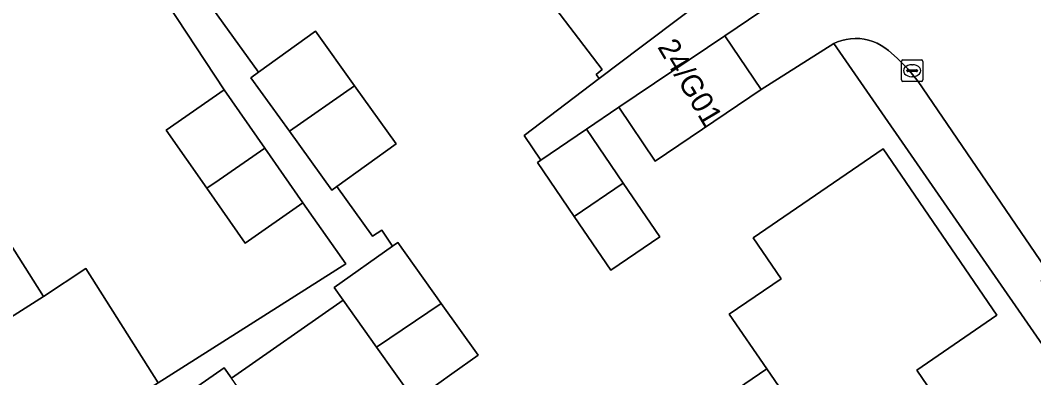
# Model space of a CAD drawing. Extents: x 157445 to 158888, y 383061 to 384688.
# Drawn here: x 158104.15 to 158151.23, y 383577.06 to 383593.67 of the extents above; entities that cross this region are included whole.
import ezdxf

# ---------------------------------------------------------------- set-up
doc = ezdxf.new("R2010")
doc.units = 0
for name, color, linetype in [('IMGEO_Erf', 7, 'Continuous'), ('IMGEO_Kolk', 7, 'Continuous'), ('IMGEO_Pand', 7, 'Continuous'), ('IMGEO_Pand_nummerreeks', 7, 'Continuous'), ('IMGEO_Rijbaan_lokaal_open', 7, 'Continuous'), ('IMGEO_Voetpad_open', 7, 'Continuous')]:
    doc.layers.add(name, color=color, linetype=linetype)

msp = doc.modelspace()

# ---------------------------------------------------------------- linework, layer by layer
at = {"layer": 'IMGEO_Erf'}
for points in [[(158104.041, 383612.577), (158105.66, 383610.236), (158107.644, 383607.367), (158105.051, 383605.574), (158108.178, 383601.052), (158111.03, 383603.101), (158112.856, 383600.557), (158114.785, 383597.869), (158111.934, 383595.822), (158115.217, 383591.25), (158117.865, 383593.152), (158119.685, 383590.616), (158121.62, 383587.92), (158118.862, 383585.94), (158120.518, 383583.634), (158120.947, 383583.922), (158121.446, 383583.178), (158121.687, 383583.35), (158123.706, 383580.514), (158125.417, 383578.11), (158124.205, 383577.246), (158122.985, 383576.378)], [(158102.075, 383585.81), (158105.228, 383580.836), (158107.195, 383582.136), (158110.56, 383576.829), (158119.268, 383582.353), (158117.285, 383585.19), (158114.601, 383583.313), (158112.815, 383585.866), (158110.934, 383588.556), (158113.618, 383590.433), (158108.813, 383597.762), (158106.327, 383596.034), (158104.428, 383598.79), (158106.985, 383600.551), (158104.102, 383604.948)], [(158152.89, 383576.776), (158141.946, 383592.589), (158138.576, 383590.447), (158133.642, 383587.123), (158131.953, 383589.622), (158130.457, 383588.609), (158132.166, 383586.095), (158133.856, 383583.61), (158131.971, 383582.329), (158131.585, 383582.066), (158129.89, 383584.559), (158128.186, 383587.065), (158128.334, 383587.166), (158127.558, 383588.307), (158131.048, 383590.954), (158130.898, 383591.152), (158131.187, 383591.372), (158127.738, 383595.92)], [(158133.678, 383573.957), (158138.828, 383577.481), (158137.09, 383580.017), (158139.498, 383581.663), (158138.2, 383583.562), (158144.234, 383587.688), (158149.518, 383579.962), (158145.802, 383577.42), (158147.496, 383574.944)], [(158122.468, 383576.01), (158120.704, 383578.488), (158119.152, 383580.668), (158113.956, 383577.049)]]:
    msp.add_lwpolyline(points, dxfattribs=at)
at = {"layer": 'IMGEO_Kolk'}
for p, q in [((158145.084, 383590.897), (158145.084, 383591.749)), ((158145.159, 383591.823), (158146.011, 383591.823)), ((158145.572, 383591.603), (158145.597, 383591.603)), ((158146.085, 383591.749), (158146.085, 383590.897)), ((158145.343, 383591.317), (158145.343, 383591.329)), ((158145.781, 383591.28), (158145.383, 383591.28)), ((158145.386, 383591.366), (158145.784, 383591.366)), ((158145.595, 383591.043), (158145.57, 383591.043)), ((158145.827, 383591.329), (158145.827, 383591.317)), ((158146.011, 383590.823), (158145.159, 383590.823))]:
    msp.add_line(p, q, dxfattribs=at)
for points in [[(158145.084, 383590.897), (158145.084, 383591.749)], [(158145.159, 383591.823), (158146.011, 383591.823)], [(158146.085, 383591.749), (158146.085, 383590.897)], [(158146.011, 383590.823), (158145.159, 383590.823)]]:
    msp.add_lwpolyline(points, dxfattribs=at)
for centre, radius, start, end in [((158145.161, 383591.747), 0.0765, 91.552, 178.448), ((158145.161, 383591.747), 0.0765, 91.552, 178.448), ((158146.009, 383591.747), 0.0765, 1.552, 88.448), ((158146.009, 383591.747), 0.0765, 1.552, 88.448), ((158145.383, 383591.326), 0.0403, 85.8775, 175.7526), ((158145.38, 383591.316), 0.0366, 178.938, 274.7102), ((158145.784, 383591.323), 0.043, 264.8664, 352.4533), ((158145.788, 383591.328), 0.0386, 1.7309, 96.639), ((158145.161, 383590.899), 0.0765, 181.552, 268.448), ((158145.161, 383590.899), 0.0765, 181.552, 268.448), ((158146.009, 383590.899), 0.0765, 271.552, 358.448), ((158146.009, 383590.899), 0.0765, 271.552, 358.448)]:
    msp.add_arc(centre, radius, start, end, dxfattribs=at)
for centre, major_axis, ratio, start_param, end_param in [((158145.571, 383591.323), (-0.387, 0.002), 0.722429, 4.712389, 7.853982), ((158145.596, 383591.323), (-0.39, 0.002), 0.717154, 1.570796, 4.712389)]:
    msp.add_ellipse(centre, major_axis=major_axis, ratio=ratio, start_param=start_param, end_param=end_param, dxfattribs=at)
at = {"layer": 'IMGEO_Pand'}
for points in [[(158133.05, 383599.959), (158127.738, 383595.92), (158131.187, 383591.372), (158130.898, 383591.152), (158131.048, 383590.954), (158133.003, 383592.437), (158136.987, 383595.457), (158136.839, 383595.652), (158136.507, 383595.4)], [(158117.865, 383593.152), (158115.217, 383591.25), (158114.866, 383590.998), (158116.651, 383588.511), (158119.685, 383590.616)], [(158136.886, 383592.947), (158131.953, 383589.622), (158133.642, 383587.123), (158138.576, 383590.447)], [(158119.685, 383590.616), (158116.651, 383588.511), (158118.621, 383585.767), (158118.862, 383585.94), (158121.62, 383587.92)], [(158115.515, 383587.722), (158113.618, 383590.433), (158110.934, 383588.556), (158112.815, 383585.866), (158113.391, 383586.248)], [(158130.457, 383588.609), (158128.334, 383587.166), (158128.186, 383587.065), (158129.89, 383584.559), (158132.166, 383586.095)], [(158115.515, 383587.722), (158113.391, 383586.248), (158112.815, 383585.866), (158114.601, 383583.313), (158117.285, 383585.19)], [(158142.612, 383571.963), (158147.081, 383575.018), (158147.267, 383574.763), (158147.496, 383574.944), (158145.802, 383577.42), (158149.518, 383579.962), (158144.234, 383587.688), (158138.2, 383583.562), (158139.498, 383581.663), (158137.09, 383580.017), (158138.828, 383577.481)], [(158096.369, 383582.191), (158099.522, 383577.217), (158105.228, 383580.836), (158102.075, 383585.81)], [(158129.89, 383584.559), (158131.585, 383582.066), (158131.971, 383582.329), (158133.856, 383583.61), (158132.166, 383586.095)], [(158121.687, 383583.35), (158121.446, 383583.178), (158118.737, 383581.251), (158119.152, 383580.668), (158120.704, 383578.488), (158123.706, 383580.514)], [(158105.228, 383580.836), (158099.522, 383577.217), (158102.719, 383572.174), (158102.423, 383571.987), (158102.566, 383571.761), (158106.79, 383574.438), (158108.848, 383575.743), (158110.56, 383576.829), (158107.195, 383582.136)], [(158120.704, 383578.488), (158122.468, 383576.01), (158122.985, 383576.378), (158124.205, 383577.246), (158125.417, 383578.11), (158123.706, 383580.514)], [(158113.956, 383577.049), (158113.625, 383577.526), (158111.175, 383575.826), (158111.253, 383575.714), (158112.977, 383573.229), (158115.449, 383574.896)], [(158142.612, 383571.963), (158138.828, 383577.481), (158133.678, 383573.957), (158137.459, 383568.441)]]:
    msp.add_lwpolyline(points, close=True, dxfattribs=at)
at = {"layer": 'IMGEO_Rijbaan_lokaal_open'}
msp.add_lwpolyline([(158140.22, 383595.223), (158136.886, 383592.947), (158138.576, 383590.447), (158141.946, 383592.589), (158142.112, 383592.661), (158142.312, 383592.728), (158142.517, 383592.777), (158142.726, 383592.807), (158142.936, 383592.819), (158143.147, 383592.812), (158143.356, 383592.786), (158143.562, 383592.741), (158143.763, 383592.678), (158143.958, 383592.598), (158144.145, 383592.5), (158144.322, 383592.386), (158144.489, 383592.257), (158144.886, 383591.912), (158145.401, 383591.391), (158145.868, 383590.825), (158151.988, 383581.859)], dxfattribs=at)
at = {"layer": 'IMGEO_Voetpad_open'}
for points in [[(158111.175, 383575.826), (158113.625, 383577.526), (158113.956, 383577.049), (158119.152, 383580.668), (158118.737, 383581.251), (158121.446, 383583.178), (158120.947, 383583.922), (158120.518, 383583.634), (158118.862, 383585.94), (158118.621, 383585.767), (158116.651, 383588.511), (158114.866, 383590.998), (158115.217, 383591.25), (158111.934, 383595.822), (158111.786, 383595.716), (158109.817, 383598.459), (158108.031, 383600.947), (158108.178, 383601.052), (158105.051, 383605.574), (158104.809, 383605.407), (158102.834, 383608.264)], [(158104.102, 383604.948), (158106.985, 383600.551), (158107.376, 383600.82), (158109.266, 383598.077), (158108.813, 383597.762), (158113.618, 383590.433), (158115.515, 383587.722), (158117.285, 383585.19), (158119.268, 383582.353), (158110.56, 383576.829), (158108.848, 383575.743), (158106.79, 383574.438), (158102.566, 383571.761)], [(158155.366, 383576.91), (158154.998, 383577.45), (158154.108, 383578.753), (158153.696, 383578.472), (158151.576, 383581.578), (158151.988, 383581.859), (158145.868, 383590.825), (158145.401, 383591.391), (158144.886, 383591.912), (158144.489, 383592.257), (158144.322, 383592.386), (158144.145, 383592.5), (158143.958, 383592.598), (158143.763, 383592.678), (158143.562, 383592.741), (158143.356, 383592.786), (158143.147, 383592.812), (158142.936, 383592.819), (158142.726, 383592.807), (158142.517, 383592.777), (158142.312, 383592.728), (158142.112, 383592.661), (158141.946, 383592.589), (158152.89, 383576.776)]]:
    msp.add_lwpolyline(points, dxfattribs=at)
msp.add_lwpolyline([(158140.22, 383595.223), (158138.92, 383596.923), (158136.987, 383595.457), (158133.003, 383592.437), (158131.048, 383590.954), (158127.558, 383588.307), (158128.334, 383587.166), (158130.457, 383588.609), (158131.953, 383589.622), (158136.886, 383592.947)], close=True, dxfattribs=at)

# ---------------------------------------------------------------- texts
at = {"layer": 'IMGEO_Pand_nummerreeks'}
msp.add_text('24/G01', height=1, rotation=300.6507, dxfattribs=at).set_placement((158133.73, 383592.427))

doc.saveas('drawing.dxf')
